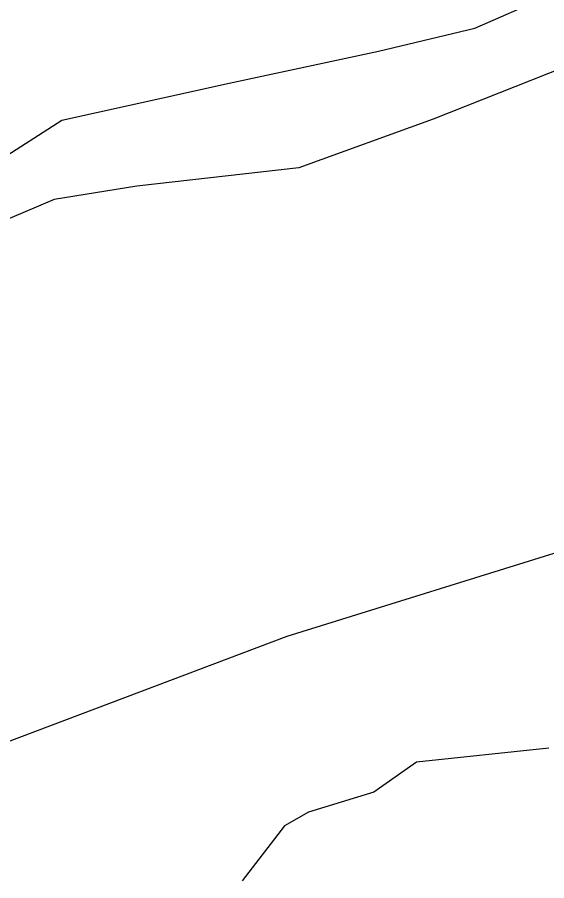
# Model space of a CAD drawing. Extents: x 1300404 to 1323571, y 234004 to 252077.
# Drawn here: x 1315934 to 1316809, y 239209 to 240635 of the extents above; entities that cross this region are included whole.
import ezdxf

# ---------------------------------------------------------------- set-up
doc = ezdxf.new("R2010")
doc.units = 0
doc.layers.add('R_Floodway', color=7, linetype='Continuous')
doc.layers.add('R_Flooplain', color=7, linetype='Continuous')

msp = doc.modelspace()

# ---------------------------------------------------------------- linework, layer by layer
at = {"layer": 'R_Floodway'}
for points in [[(1316837.8, 240552.8), (1316620.6, 240466.9), (1316398.8, 240386.2), (1316131.2, 240356.1), (1315994.6, 240333.9), (1315688.1, 240204.2), (1315576.6, 240103.4), (1315282.2, 239827.8), (1314935.7, 239477.5)], [(1315258, 239050), (1315768.1, 239382.3), (1316379.7, 239612.9), (1316861.4, 239762.8)]]:
    msp.add_lwpolyline(points, dxfattribs=at)
at = {"layer": 'R_Flooplain'}
for p, q in [((1316689.8, 240617.1), (1316808.5, 240669.2)), ((1316530.6, 240579.1), (1316689.8, 240617.1)), ((1316283.6, 240526.3), (1316530.6, 240579.1)), ((1316007.2, 240465.2), (1316283.6, 240526.3)), ((1315692.3, 240263.3), (1316007.2, 240465.2)), ((1316812, 239427.8), (1316593.1, 239404.9)), ((1316593.1, 239404.9), (1316522.9, 239355.2)), ((1316522.9, 239355.2), (1316414.8, 239321.9)), ((1316414.8, 239321.9), (1316375, 239299.8)), ((1316375, 239299.8), (1316305.1, 239208.9))]:
    msp.add_line(p, q, dxfattribs=at)

doc.saveas('drawing.dxf')
